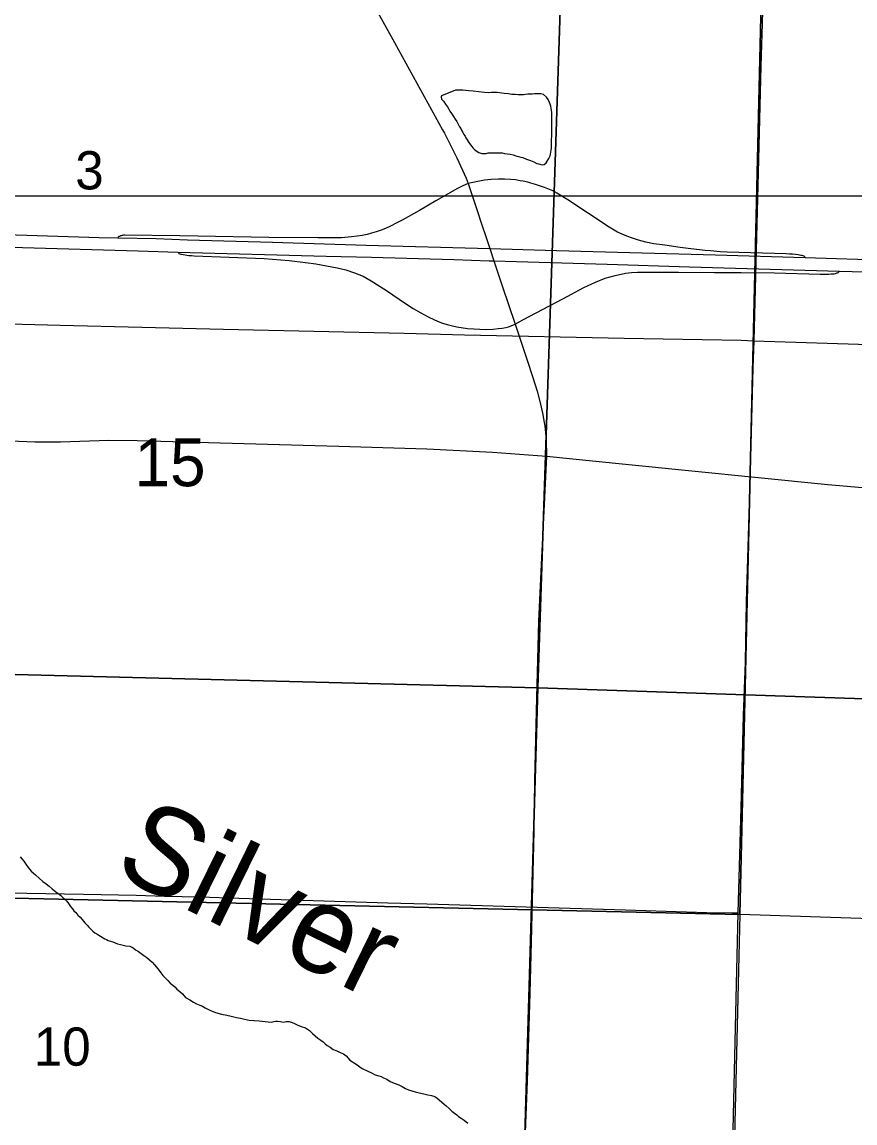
# Model space of a CAD drawing. Extents: x 0 to 68, y 0 to 52.9.
# Drawn here: x 47.485 to 48.448, y 33.667 to 34.94 of the extents above; entities that cross this region are included whole.
import ezdxf

# ---------------------------------------------------------------- set-up
doc = ezdxf.new("R2010")
doc.units = 0
for name, color, linetype in [('Default', 7, 'Continuous'), ('GM_X_County_Road', 7, 'Continuous'), ('GM_X_Minor_Lake', 7, 'Continuous'), ('GM_X_Minor_River', 7, 'Continuous'), ('GM_X_Minor_River_Text', 7, 'Continuous'), ('GM_X_State_Route', 7, 'Continuous'), ('GM_X_Township_Road', 7, 'Continuous')]:
    doc.layers.add(name, color=color, linetype=linetype)

msp = doc.modelspace()

# ---------------------------------------------------------------- linework, layer by layer
at = {"layer": 'Default'}
msp.add_line((42.2581, 34.7391), (49.6501, 34.7391), dxfattribs=at)
for points in [[(47.008, 35.2636), (48.3458, 35.227), (48.3149, 33.9086), (46.979, 33.9387)], [(47.0392, 35.2259), (47.0588, 35.2253), (48.1151, 35.1997), (48.0815, 34.1703), (47.0084, 34.1977)], [(48.3458, 35.227), (49.6691, 35.1845), (49.6321, 33.8651), (48.3149, 33.9086)], [(48.1151, 35.1997), (49.1705, 35.1638), (49.1337, 34.1352), (48.0815, 34.1703)], [(47.0084, 34.1977), (48.0815, 34.1703), (48.0507, 33.11), (46.9804, 33.1394)], [(48.0815, 34.1703), (49.1337, 34.1352), (49.1093, 33.076), (48.0507, 33.11)]]:
    msp.add_lwpolyline(points, close=True, dxfattribs=at)
for points in [[(48.3905, 34.6679), (48.3901, 34.6685), (48.3895, 34.669), (48.389, 34.6694), (48.3882, 34.6698), (48.387, 34.6701), (48.3852, 34.6704), (48.3823, 34.6708), (48.3793, 34.6713), (48.3758, 34.6717), (48.3724, 34.6719), (48.3685, 34.6721), (48.3002, 34.6742), (48.292, 34.6745), (48.2811, 34.6755), (48.2746, 34.6761), (48.2583, 34.6781), (48.2459, 34.6796), (48.2281, 34.6821), (48.2154, 34.6838), (48.2061, 34.6858), (48.1976, 34.6881), (48.1907, 34.6903), (48.1843, 34.6926), (48.1734, 34.6973), (48.164, 34.7031), (48.116, 34.7346), (48.1053, 34.741), (48.0986, 34.7448), (48.0892, 34.7488), (48.0788, 34.7524), (48.0734, 34.7539), (48.0698, 34.7549), (48.0645, 34.756), (48.0611, 34.7566), (48.0557, 34.7575), (48.0501, 34.7579), (48.0428, 34.7583), (48.036, 34.7583), (48.0274, 34.7579), (48.0196, 34.7571), (48.0121, 34.7559), (48.0064, 34.7547), (48.0007, 34.7535)], [(48.0007, 34.7535), (47.9945, 34.7507), (47.9885, 34.7476), (47.9636, 34.7333), (47.9446, 34.7224), (47.9244, 34.711), (47.9184, 34.7078), (47.9109, 34.704), (47.9052, 34.7015), (47.9004, 34.6995), (47.8944, 34.6975), (47.8892, 34.696), (47.884, 34.6946), (47.8782, 34.6934), (47.8727, 34.6924), (47.8659, 34.6916), (47.8543, 34.6908), (47.8274, 34.6907), (47.7706, 34.6911), (47.6884, 34.6926), (47.6674, 34.6929), (47.6039, 34.6937), (47.6031, 34.6937), (47.6023, 34.6936), (47.6015, 34.6935), (47.6006, 34.6934), (47.5996, 34.6931), (47.599, 34.6929), (47.5985, 34.6926), (47.5978, 34.6923), (47.5971, 34.692), (47.5964, 34.6914), (47.596, 34.6908)], [(47.6651, 34.6741), (47.6659, 34.6732), (47.6666, 34.6727), (47.6675, 34.6722), (47.6689, 34.6718), (47.6714, 34.6713), (47.6757, 34.6706), (47.6778, 34.6704), (47.6812, 34.6701), (47.684, 34.6699), (47.7652, 34.6668), (47.7939, 34.6644), (47.8129, 34.6623), (47.8248, 34.6605), (47.837, 34.6584), (47.8495, 34.656), (47.8594, 34.6535), (47.8694, 34.6503), (47.8793, 34.6462), (47.8887, 34.6411), (47.9064, 34.6299), (47.9285, 34.6149), (47.9373, 34.609), (47.9463, 34.6038), (47.9545, 34.5993), (47.9619, 34.596), (47.9702, 34.5924), (47.9766, 34.5903), (47.9826, 34.5888), (47.9877, 34.5879), (47.9999, 34.5858), (48.0075, 34.5853), (48.0143, 34.585), (48.0217, 34.5848), (48.0296, 34.5852), (48.0354, 34.5857), (48.04, 34.5863), (48.0442, 34.587), (48.0473, 34.5877), (48.0523, 34.5895), (48.0551, 34.5908)], [(48.0551, 34.5908), (48.0641, 34.596), (48.1102, 34.62), (48.1344, 34.6331), (48.1479, 34.6394), (48.1592, 34.6439), (48.1709, 34.6472), (48.1826, 34.6496), (48.1896, 34.6505), (48.1966, 34.6508), (48.2441, 34.6511), (48.2854, 34.6507), (48.3165, 34.6505), (48.355, 34.65), (48.4076, 34.6488), (48.4122, 34.6487), (48.4151, 34.6488), (48.4177, 34.6488), (48.4199, 34.6489), (48.4221, 34.649), (48.4238, 34.6492), (48.4253, 34.6495), (48.4261, 34.6497), (48.427, 34.65), (48.4276, 34.6502), (48.4283, 34.6506), (48.4289, 34.651), (48.4299, 34.652)], [(46.955, 32.7683), (46.979, 33.9387), (48.3149, 33.9086), (48.2876, 32.7683)]]:
    msp.add_lwpolyline(points, dxfattribs=at)
at = {"layer": 'GM_X_County_Road'}
for points in [[(47.0145, 34.4688), (47.0834, 34.467), (47.2147, 34.4642), (47.2836, 34.4619), (47.4246, 34.4581), (47.5001, 34.455), (47.5296, 34.4547), (47.5854, 34.4567), (47.6182, 34.4564), (47.8512, 34.4497), (47.9529, 34.4469), (47.9914, 34.4449), (48.029, 34.4429), (48.0913, 34.4381)], [(48.0913, 34.4381), (48.1788, 34.4295), (48.4166, 34.4055), (48.5539, 34.3934), (48.6128, 34.3894)]]:
    msp.add_lwpolyline(points, dxfattribs=at)
at = {"layer": 'GM_X_Minor_Lake'}
for points in [[(47.9876, 34.825), (47.9896, 34.8213), (47.9908, 34.8189), (47.9924, 34.8169), (47.9936, 34.8145), (47.9948, 34.8125), (47.996, 34.8101), (47.9972, 34.8081), (47.998, 34.8061), (48.0024, 34.7996), (48.004, 34.7976), (48.0064, 34.7948), (48.008, 34.7928), (48.0112, 34.7904), (48.0132, 34.7892), (48.0168, 34.7883), (48.0188, 34.7883), (48.0216, 34.7883), (48.024, 34.7887), (48.0268, 34.7887), (48.0308, 34.7887), (48.0337, 34.7887), (48.0369, 34.7887), (48.0401, 34.7887), (48.0429, 34.7883), (48.0461, 34.7878), (48.0493, 34.7874), (48.0529, 34.7866), (48.0561, 34.7854), (48.0589, 34.7846), (48.0617, 34.7838), (48.0641, 34.7834), (48.0682, 34.7814), (48.0706, 34.7809), (48.073, 34.7801), (48.0766, 34.7785), (48.0802, 34.7765), (48.0822, 34.7761), (48.0862, 34.7749), (48.0886, 34.7753), (48.091, 34.7773), (48.0922, 34.7793), (48.0942, 34.7825), (48.0955, 34.7853), (48.0959, 34.7873), (48.0963, 34.7897), (48.0967, 34.7921), (48.0971, 34.7945), (48.0971, 34.8045), (48.0975, 34.8077), (48.0975, 34.8106), (48.0975, 34.8134), (48.0975, 34.8162), (48.0975, 34.8182), (48.0975, 34.8214), (48.0976, 34.825), (48.0976, 34.8294), (48.0976, 34.8322), (48.0976, 34.8354), (48.0972, 34.8382), (48.0968, 34.8407), (48.0964, 34.8427), (48.0956, 34.8451), (48.0948, 34.8471), (48.0932, 34.8507), (48.0912, 34.8531), (48.088, 34.8563), (48.0848, 34.8571), (48.082, 34.8572), (48.0796, 34.8572), (48.0776, 34.8572), (48.0748, 34.8568), (48.0723, 34.8568), (48.0699, 34.8568), (48.0671, 34.8564), (48.0647, 34.856), (48.0619, 34.856), (48.0587, 34.856), (48.0551, 34.8564), (48.0515, 34.8565), (48.0475, 34.8569), (48.0426, 34.8573), (48.0398, 34.8577), (48.037, 34.8581), (48.0342, 34.8585), (48.0314, 34.8585), (48.0278, 34.8585), (48.0242, 34.8581), (48.0198, 34.8586), (48.0065, 34.8602), (48.0017, 34.8606), (47.9981, 34.861), (47.9945, 34.8615), (47.9913, 34.8615), (47.9885, 34.8615), (47.9861, 34.8615), (47.97, 34.8547)], [(47.97, 34.8547), (47.9696, 34.8535), (47.97, 34.8511), (47.9724, 34.8487), (47.9748, 34.8451), (47.9768, 34.8422), (47.9784, 34.8394), (47.9796, 34.837), (47.9816, 34.8342), (47.984, 34.831), (47.986, 34.8278), (47.9876, 34.825)]]:
    msp.add_lwpolyline(points, dxfattribs=at)
at = {"layer": 'GM_X_Minor_River'}
for points in [[(47.4831, 33.975), (47.4855, 33.9726), (47.4871, 33.9702), (47.4895, 33.9665), (47.4923, 33.9629), (47.4959, 33.9585), (47.5007, 33.9545), (47.5051, 33.9504), (47.5091, 33.9468), (47.5131, 33.944), (47.5167, 33.9412), (47.5199, 33.9383), (47.5243, 33.9347), (47.5276, 33.9323), (47.53, 33.9303), (47.5328, 33.9279), (47.5352, 33.9259), (47.5368, 33.9238), (47.5388, 33.921), (47.5412, 33.9178), (47.5436, 33.915), (47.5452, 33.9126), (47.5472, 33.9106), (47.5496, 33.9077), (47.5524, 33.9053), (47.5548, 33.9025), (47.5576, 33.8989), (47.5604, 33.8961), (47.5624, 33.8937), (47.5644, 33.892), (47.5672, 33.8892), (47.5692, 33.8872), (47.5716, 33.886), (47.574, 33.8844), (47.5808, 33.8804), (47.5828, 33.8795), (47.5848, 33.8783), (47.5876, 33.8775), (47.59, 33.8767), (47.5928, 33.8759), (47.5957, 33.8747), (47.5989, 33.8739), (47.6021, 33.8731), (47.6053, 33.8723), (47.6097, 33.8718), (47.6137, 33.8698), (47.6165, 33.8678), (47.6197, 33.8658), (47.6229, 33.8634), (47.6261, 33.8609), (47.6293, 33.8589), (47.6325, 33.8561), (47.6357, 33.8533), (47.6385, 33.8501), (47.6425, 33.8452), (47.6457, 33.8412), (47.6481, 33.838), (47.6509, 33.8348), (47.6538, 33.832), (47.6566, 33.8291), (47.6594, 33.8267), (47.6618, 33.8247), (47.6642, 33.8223), (47.6674, 33.8195), (47.6706, 33.8167), (47.6742, 33.8126), (47.679, 33.8098), (47.6834, 33.807), (47.687, 33.8054), (47.6906, 33.8038), (47.6938, 33.8025), (47.697, 33.8005), (47.7022, 33.7977), (47.7087, 33.7953), (47.7159, 33.7932), (47.7219, 33.792), (47.7271, 33.7908), (47.7331, 33.7896), (47.7379, 33.7888), (47.7424, 33.7875), (47.7476, 33.7863), (47.7536, 33.7859), (47.7592, 33.7855), (47.7733, 33.7842), (47.7761, 33.7846), (47.7785, 33.785), (47.7805, 33.785), (47.7841, 33.7846), (47.7869, 33.7842), (47.7905, 33.7846), (47.7941, 33.7846)], [(47.7941, 33.7846), (47.7973, 33.7837), (47.8001, 33.7825), (47.8033, 33.7809), (47.8078, 33.7789), (47.813, 33.7773), (47.8174, 33.7744), (47.821, 33.7708), (47.827, 33.7656), (47.8306, 33.7632), (47.8334, 33.7612), (47.8354, 33.7591), (47.8378, 33.7571), (47.8414, 33.7551), (47.845, 33.7523), (47.849, 33.7507), (47.853, 33.7491), (47.8567, 33.7474), (47.8599, 33.745), (47.8639, 33.7402), (47.8715, 33.7353), (47.8783, 33.7305), (47.8847, 33.7273), (47.8891, 33.7253), (47.8935, 33.7232), (47.8975, 33.722), (47.9003, 33.7212), (47.9031, 33.7196), (47.9068, 33.718), (47.9108, 33.7156), (47.9152, 33.7135), (47.9208, 33.7115), (47.9244, 33.7095), (47.9284, 33.7075), (47.932, 33.7059), (47.9356, 33.7046), (47.9396, 33.7034), (47.9444, 33.7022), (47.9497, 33.701), (47.9541, 33.7002), (47.9585, 33.6993), (47.9625, 33.6981), (47.9649, 33.6961), (47.9753, 33.6873), (47.9789, 33.6844), (47.9821, 33.6812), (47.9849, 33.6788), (47.9877, 33.6768), (47.9897, 33.6748), (47.9929, 33.6732), (47.9962, 33.6707), (48.0006, 33.6671)]]:
    msp.add_lwpolyline(points, dxfattribs=at)
at = {"layer": 'GM_X_State_Route'}
for points in [[(47.4802, 35.6829), (47.4852, 35.6781), (47.4894, 35.673), (47.4936, 35.6674), (47.5009, 35.6568), (47.5114, 35.64), (47.5573, 35.5642), (47.5829, 35.522), (47.5896, 35.5106), (47.6011, 35.4908), (47.6344, 35.4304), (47.6518, 35.3988), (47.6977, 35.3154), (47.729, 35.2576), (47.7558, 35.2082), (47.7681, 35.1854), (47.8102, 35.1074), (47.8373, 35.0576), (47.9156, 34.9163)], [(48.3449, 35.1066), (48.3405, 34.9384), (48.3391, 34.8891), (48.3362, 34.7661), (48.3309, 34.5717), (48.33, 34.5405), (48.3268, 34.4215), (48.3223, 34.2697), (48.3209, 34.2), (48.3187, 34.1385), (48.316, 34.0318), (48.3132, 33.9375), (48.3125, 33.9104), (48.3092, 33.7611), (48.3035, 33.5231)], [(47.9156, 34.9163), (47.9203, 34.9079), (47.9713, 34.8155)], [(47.9713, 34.8155), (47.9733, 34.8117), (47.9879, 34.7831), (47.9987, 34.7595), (48.0007, 34.7535), (48.0094, 34.7281), (48.0174, 34.7035), (48.0209, 34.6933)], [(45.7292, 34.7304), (45.8341, 34.7274), (45.9533, 34.7237), (46.0427, 34.721), (46.1084, 34.7193), (46.2325, 34.7162), (46.3539, 34.7126), (46.5934, 34.7056), (46.6885, 34.7028), (46.7574, 34.7011), (46.928, 34.6959), (47.0213, 34.6932), (47.1215, 34.6902), (47.3315, 34.684), (47.4857, 34.6794), (47.6196, 34.6757), (47.6651, 34.6741), (47.8367, 34.6695), (47.8892, 34.6684), (47.9843, 34.6654), (48.0253, 34.6642)], [(47.3944, 34.6969), (47.5744, 34.6911), (47.596, 34.6908), (47.6403, 34.6899), (47.6766, 34.6884), (47.7747, 34.6855), (47.8828, 34.6823), (48.0259, 34.6782), (48.103, 34.676), (48.2869, 34.6708), (48.3905, 34.6679), (48.4871, 34.6648)], [(48.0209, 34.6933), (48.0259, 34.6782), (48.0305, 34.664), (48.04, 34.6352), (48.0551, 34.5908), (48.0685, 34.5503), (48.0756, 34.5291), (48.0807, 34.5135), (48.084, 34.4998), (48.087, 34.4866), (48.0883, 34.479)], [(48.0253, 34.6642), (48.0305, 34.664), (48.1615, 34.6603), (48.2566, 34.6573), (48.4299, 34.652), (48.5781, 34.6481)], [(48.0883, 34.479), (48.0894, 34.4735), (48.0909, 34.4573), (48.0913, 34.4381), (48.0882, 34.3748)], [(48.0882, 34.3748), (48.0856, 34.3212), (48.0823, 34.2476), (48.0798, 34.159), (48.0775, 34.0638), (48.0767, 34.0047), (48.0738, 33.8768), (48.0721, 33.8177), (48.069, 33.716), (48.0669, 33.6569)]]:
    msp.add_lwpolyline(points, dxfattribs=at)
at = {"layer": 'GM_X_Township_Road'}
for points in [[(46.9952, 34.6024), (47.0049, 34.6022), (47.0787, 34.6009), (47.188, 34.5982), (47.3039, 34.5956), (47.399, 34.5927), (47.4852, 34.5909), (47.5293, 34.5896), (47.7179, 34.5852), (47.927, 34.5804), (47.9967, 34.5787), (48.1812, 34.5748), (48.3165, 34.5722), (48.3309, 34.5717)], [(48.3309, 34.5717), (48.4763, 34.5668), (48.7342, 34.5564), (49.1277, 34.5429), (49.2465, 34.5387), (49.3121, 34.5366), (49.6531, 34.5245)], [(46.98, 33.9414), (47.0354, 33.9408), (47.1543, 33.9384), (47.3676, 33.9351), (47.4332, 33.934), (47.4906, 33.9331), (47.5563, 33.9318), (47.6173, 33.9308), (47.6498, 33.9298), (47.6907, 33.9288), (47.7357, 33.9274), (47.7972, 33.9256), (47.9079, 33.9221), (47.953, 33.9209), (48.1826, 33.9139), (48.2768, 33.9107), (48.3055, 33.9104), (48.3125, 33.9104)]]:
    msp.add_lwpolyline(points, dxfattribs=at)

# ---------------------------------------------------------------- texts
at = {"layer": 'Default'}
for s, height, p in [('3', 0.0442, (47.5467, 34.7466)), ('15', 0.05525, (47.6152, 34.4035)), ('10', 0.0442, (47.4988, 33.7337))]:
    msp.add_text(s, height=height, rotation=0, dxfattribs=at).set_placement(p)
at = {"layer": 'GM_X_Minor_River_Text'}
msp.add_text('Silver', height=0.10004, rotation=333.8764, dxfattribs=at).set_placement((47.5885, 33.9566))

doc.saveas('drawing.dxf')
